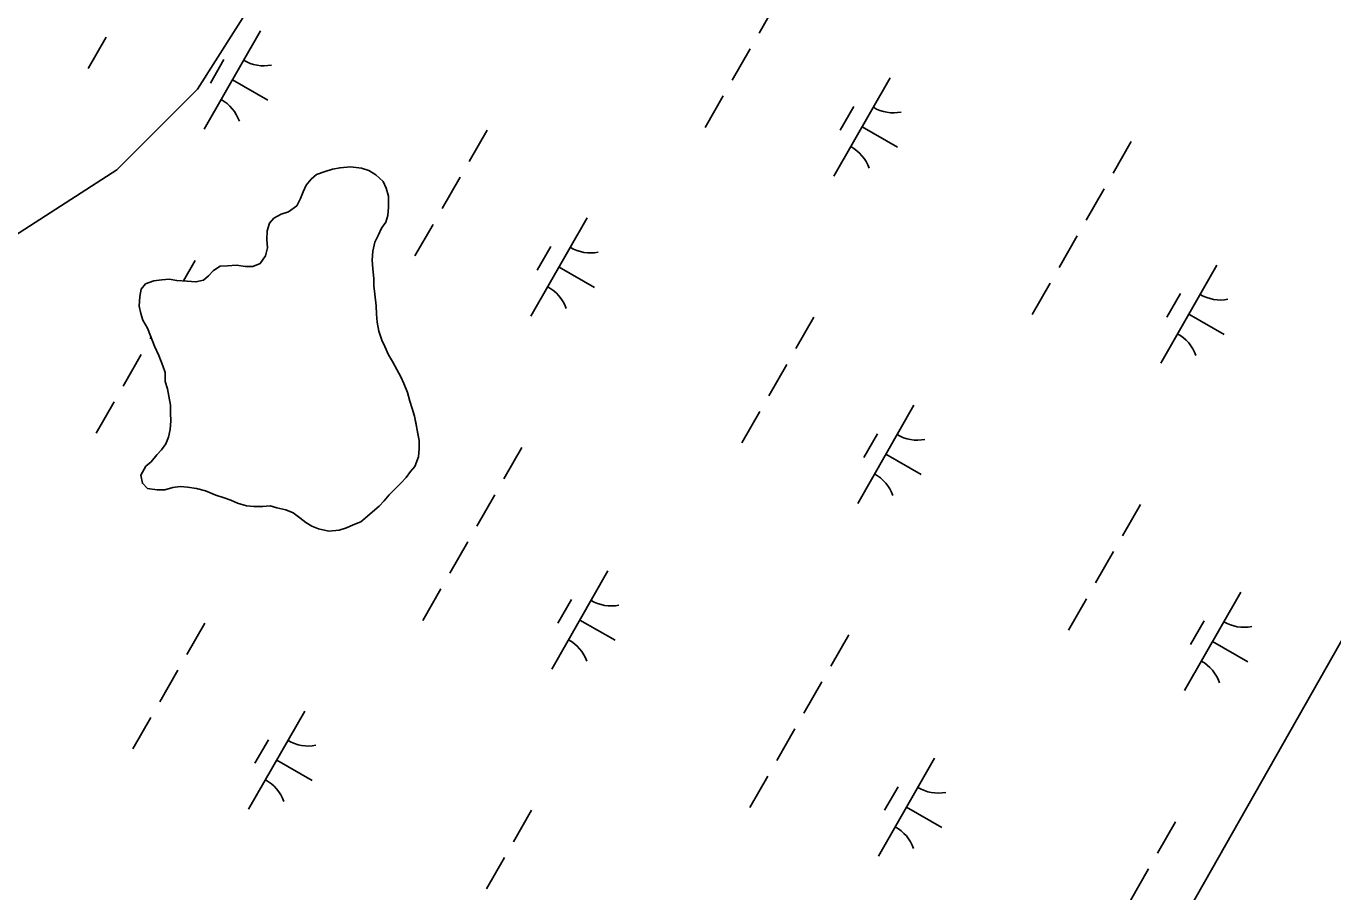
# Model space of a CAD drawing. Extents: x 3930721 to 3950824, y 220441 to 242861.
# Drawn here: x 3944889 to 3945466, y 229050 to 229433 of the extents above; entities that cross this region are included whole.
import ezdxf

# ---------------------------------------------------------------- set-up
doc = ezdxf.new("R2010")
doc.units = 0
for name, color, linetype in [('V-GRID-FRAM', 7, 'Continuous'), ('V-SITE-VEGE', 7, 'Continuous'), ('V-TOPO-SHOR', 7, 'Continuous'), ('V-WETL-SWMP', 7, 'Continuous')]:
    doc.layers.add(name, color=color, linetype=linetype)

msp = doc.modelspace()

# ---------------------------------------------------------------- linework, layer by layer
at = {"layer": 'V-GRID-FRAM'}
msp.add_lwpolyline([(3948829.04, 235080.94), (3941569.42, 222286.79), (3934009.8, 226348.12), (3941449.59, 239338.56), (3948829.04, 235080.94)], dxfattribs=at)
at = {"layer": 'V-SITE-VEGE'}
msp.add_lwpolyline([(3944989.7, 229444.13), (3944964.79, 229404.96), (3944929.2, 229369.35), (3944879.37, 229337.29)], dxfattribs=at)
at = {"layer": 'V-TOPO-SHOR'}
for points in [[(3945036.93, 229213.86), (3945033.66, 229212.52), (3945030.73, 229211.18), (3945027.47, 229210.17), (3945022.89, 229209.8), (3945018.3, 229210.73), (3945015.34, 229212.01), (3945012.7, 229213.62), (3945010.06, 229215.56), (3945007.09, 229217.82), (3945003.81, 229219.1), (3944999.87, 229220.04), (3944996.91, 229220.99), (3944993.64, 229220.63), (3944989.71, 229220.59), (3944986.44, 229220.88), (3944982.5, 229222.15), (3944979.54, 229223.43), (3944976.58, 229224.39), (3944972.97, 229225.66), (3944968.37, 229227.58), (3944964.43, 229228.52), (3944960.49, 229229.13), (3944957.21, 229229.43), (3944953.95, 229229.07), (3944950.35, 229228.05), (3944947.08, 229228.01), (3944942.82, 229228.63), (3944940.5, 229230.9), (3944939.81, 229234.49), (3944942.06, 229238.44), (3944944.34, 229240.43), (3944946.93, 229243.4), (3944948.87, 229245.71), (3944950.8, 229248.35), (3944952.08, 229251.31), (3944952.71, 229254.59), (3944952.99, 229258.52), (3944952.96, 229261.79), (3944952.92, 229265.39), (3944952.23, 229269.32), (3944951.54, 229272.58), (3944950.53, 229275.85), (3944950.48, 229279.77), (3944949.48, 229282.71), (3944947.79, 229287.28), (3944945.78, 229291.51), (3944944.1, 229296.08), (3944942.76, 229299.34), (3944940.76, 229302.92), (3944939.75, 229305.86), (3944939.06, 229309.12), (3944939.34, 229313.38), (3944939.96, 229316.66), (3944941.9, 229318.97), (3944945.49, 229320.32), (3944949.09, 229320.68), (3944952.36, 229321.04), (3944955.64, 229320.42), (3944960.23, 229320.14), (3944964.16, 229319.85), (3944967.42, 229320.54), (3944969.7, 229322.53), (3944971.96, 229324.84), (3944974.89, 229326.84), (3944978.16, 229326.87), (3944982.09, 229327.24), (3944986.02, 229326.62), (3944989.3, 229326.65), (3944992.56, 229328), (3944994.81, 229331.3), (3944995.76, 229334.91), (3944995.4, 229338.5), (3944995.68, 229342.43), (3944996.63, 229345.72), (3944998.57, 229348.03), (3945001.83, 229349.7), (3945005.1, 229350.71), (3945008.67, 229353.37), (3945010.27, 229356.66), (3945011.55, 229359.62), (3945012.83, 229362.58), (3945015.1, 229365.22), (3945017.37, 229367.21), (3945021.28, 229368.56), (3945024.54, 229369.57), (3945027.81, 229370.26), (3945032.39, 229370.63), (3945037.31, 229370.03), (3945040.59, 229369.08), (3945043.56, 229367.14), (3945046.86, 229364.23), (3945048.2, 229361.3), (3945049.22, 229357.71), (3945049.27, 229352.8), (3945048.98, 229349.19), (3945048.02, 229346.24), (3945046.09, 229343.6), (3945044.81, 229340.64), (3945043.21, 229337.35), (3945042.26, 229333.41)], [(3945042.26, 229333.41), (3945041.98, 229329.48), (3945042.34, 229325.55), (3945042.71, 229321.3), (3945042.75, 229318.03), (3945043.11, 229314.43), (3945043.82, 229309.2), (3945043.85, 229305.6), (3945044.22, 229302), (3945044.91, 229298.08), (3945046.26, 229294.17), (3945047.6, 229291.23), (3945049.27, 229287.65), (3945050.94, 229284.72), (3945052.94, 229281.14), (3945054.61, 229277.88), (3945055.95, 229274.95), (3945057.63, 229271.04), (3945058.65, 229267.12), (3945059.66, 229263.86), (3945060.68, 229260.59), (3945061.37, 229257), (3945062.06, 229253.4), (3945062.75, 229249.81), (3945062.79, 229246.21), (3945062.5, 229242.61), (3945060.9, 229238.33), (3945058.96, 229236.02), (3945057.03, 229233.38), (3945054.76, 229231.07), (3945051.84, 229228.09), (3945049.57, 229225.78), (3945047.31, 229223.14), (3945045.04, 229220.82), (3945036.93, 229213.86)]]:
    msp.add_lwpolyline(points, dxfattribs=at)
at = {"layer": 'V-WETL-SWMP'}
for p, q in [((3945923.33, 229959.99), (3944749.69, 227891.61)), ((3945220.97, 229443.63), (3945213.02, 229429.74)), ((3944992.66, 229430.73), (3944967.81, 229387.34)), ((3944924.53, 229427.92), (3944916.58, 229414.03)), ((3945209.04, 229422.8), (3945201.09, 229408.92)), ((3944976.52, 229418.08), (3944970.56, 229407.66)), ((3944980.23, 229409.04), (3944995.85, 229400.09)), ((3945270.87, 229409.95), (3945246.02, 229366.57)), ((3945197.11, 229401.98), (3945189.16, 229388.09)), ((3945254.73, 229397.3), (3945248.76, 229386.89)), ((3945092.73, 229386.9), (3945084.78, 229373.02)), ((3945258.44, 229388.26), (3945274.06, 229379.32)), ((3945377.24, 229381.79), (3945369.28, 229367.9)), ((3945017.37, 229367.21), (3945015.1, 229365.22)), ((3945021.28, 229368.56), (3945017.37, 229367.21)), ((3945024.54, 229369.57), (3945021.28, 229368.56)), ((3945027.81, 229370.26), (3945024.54, 229369.57)), ((3945032.39, 229370.63), (3945027.81, 229370.26)), ((3945037.31, 229370.03), (3945032.39, 229370.63)), ((3945040.59, 229369.08), (3945037.31, 229370.03)), ((3945043.56, 229367.14), (3945040.59, 229369.08)), ((3945046.86, 229364.23), (3945043.56, 229367.14)), ((3945012.83, 229362.58), (3945011.55, 229359.62)), ((3945015.1, 229365.22), (3945012.83, 229362.58)), ((3945048.2, 229361.3), (3945046.86, 229364.23)), ((3945049.22, 229357.71), (3945048.2, 229361.3)), ((3945080.8, 229366.08), (3945072.85, 229352.19)), ((3945365.31, 229360.96), (3945357.36, 229347.08)), ((3945010.27, 229356.66), (3945008.67, 229353.37)), ((3945011.55, 229359.62), (3945010.27, 229356.66)), ((3945049.27, 229352.8), (3945049.22, 229357.71)), ((3945001.83, 229349.7), (3944998.57, 229348.03)), ((3945005.09, 229350.71), (3945001.83, 229349.7)), ((3945008.67, 229353.37), (3945005.09, 229350.71)), ((3945048.02, 229346.24), (3945048.98, 229349.19)), ((3945048.98, 229349.19), (3945049.27, 229352.8)), ((3944996.63, 229345.72), (3944995.68, 229342.43)), ((3944998.57, 229348.03), (3944996.63, 229345.72)), ((3945044.81, 229340.64), (3945046.09, 229343.6)), ((3945046.09, 229343.6), (3945048.02, 229346.24)), ((3945068.88, 229345.25), (3945060.92, 229331.37)), ((3945137, 229348.06), (3945112.15, 229304.68)), ((3944995.68, 229342.43), (3944995.4, 229338.5)), ((3944995.4, 229338.5), (3944995.76, 229334.9)), ((3945042.26, 229333.41), (3945043.21, 229337.35)), ((3945043.21, 229337.35), (3945044.81, 229340.64)), ((3945353.38, 229340.14), (3945345.43, 229326.25)), ((3944995.76, 229334.9), (3944994.81, 229331.29)), ((3945041.98, 229329.48), (3945042.26, 229333.41)), ((3945120.86, 229335.41), (3945114.9, 229325)), ((3944963.83, 229329.35), (3944958.62, 229320.24)), ((3944974.89, 229326.84), (3944971.96, 229324.84)), ((3944978.16, 229326.87), (3944974.89, 229326.84)), ((3944982.09, 229327.24), (3944978.16, 229326.87)), ((3944986.02, 229326.62), (3944982.09, 229327.24)), ((3944989.3, 229326.65), (3944986.02, 229326.62)), ((3944992.56, 229328), (3944989.3, 229326.65)), ((3944994.81, 229331.29), (3944992.56, 229328)), ((3945042.34, 229325.55), (3945041.98, 229329.48)), ((3945124.57, 229326.37), (3945140.19, 229317.42)), ((3945415.21, 229327.29), (3945390.36, 229283.9)), ((3944945.49, 229320.32), (3944941.9, 229318.97)), ((3944949.09, 229320.68), (3944945.49, 229320.32)), ((3944952.36, 229321.04), (3944949.09, 229320.68)), ((3944955.64, 229320.42), (3944952.36, 229321.04)), ((3944960.23, 229320.14), (3944955.64, 229320.42)), ((3944964.16, 229319.85), (3944960.23, 229320.14)), ((3944967.42, 229320.54), (3944964.16, 229319.85)), ((3944969.7, 229322.53), (3944967.42, 229320.54)), ((3944971.96, 229324.84), (3944969.7, 229322.53)), ((3945042.71, 229321.3), (3945042.34, 229325.55)), ((3945042.75, 229318.03), (3945042.71, 229321.3)), ((3944939.96, 229316.66), (3944939.34, 229313.38)), ((3944941.9, 229318.97), (3944939.96, 229316.66)), ((3945043.11, 229314.43), (3945042.75, 229318.03)), ((3945043.82, 229309.2), (3945043.11, 229314.43)), ((3945341.45, 229319.31), (3945333.5, 229305.43)), ((3945399.07, 229314.64), (3945393.11, 229304.22)), ((3944939.34, 229313.38), (3944939.06, 229309.12)), ((3944939.06, 229309.12), (3944939.75, 229305.86)), ((3945043.85, 229305.6), (3945043.82, 229309.2)), ((3944939.75, 229305.86), (3944940.76, 229302.92)), ((3944940.76, 229302.92), (3944942.76, 229299.34)), ((3945044.22, 229302), (3945043.85, 229305.6)), ((3945237.07, 229304.24), (3945229.12, 229290.35)), ((3945402.78, 229305.59), (3945418.4, 229296.65)), ((3944942.76, 229299.34), (3944944.1, 229296.08)), ((3945044.91, 229298.08), (3945044.22, 229302)), ((3945046.26, 229294.17), (3945044.91, 229298.08)), ((3944944.37, 229295.36), (3944943.96, 229294.64)), ((3944944.1, 229296.08), (3944945.78, 229291.51)), ((3944945.78, 229291.51), (3944947.79, 229287.28)), ((3945047.6, 229291.23), (3945046.26, 229294.17)), ((3945049.27, 229287.65), (3945047.6, 229291.23)), ((3944939.98, 229287.7), (3944932.03, 229273.82)), ((3944947.79, 229287.28), (3944949.47, 229282.71)), ((3945050.94, 229284.72), (3945049.27, 229287.65)), ((3944949.47, 229282.71), (3944950.48, 229279.77)), ((3944950.48, 229279.77), (3944950.52, 229275.85)), ((3945052.94, 229281.14), (3945050.94, 229284.72)), ((3945054.61, 229277.88), (3945052.94, 229281.14)), ((3945225.15, 229283.41), (3945217.19, 229269.53)), ((3944950.52, 229275.85), (3944951.54, 229272.58)), ((3945055.95, 229274.95), (3945054.61, 229277.88)), ((3945057.63, 229271.04), (3945055.95, 229274.95)), ((3944951.54, 229272.58), (3944952.23, 229269.32)), ((3944952.23, 229269.32), (3944952.92, 229265.4)), ((3945058.65, 229267.12), (3945057.63, 229271.04)), ((3944928.05, 229266.87), (3944920.1, 229252.99)), ((3944952.92, 229265.4), (3944952.96, 229261.79)), ((3945059.66, 229263.86), (3945058.65, 229267.12)), ((3945060.68, 229260.59), (3945059.66, 229263.86)), ((3945213.22, 229262.58), (3945205.27, 229248.7)), ((3945281.34, 229265.4), (3945256.49, 229222.01)), ((3944952.99, 229258.52), (3944952.71, 229254.59)), ((3944952.96, 229261.79), (3944952.99, 229258.52)), ((3945062.75, 229249.81), (3945060.68, 229260.59)), ((3944952.08, 229251.31), (3944950.8, 229248.35)), ((3944952.71, 229254.59), (3944952.08, 229251.31)), ((3945265.2, 229252.74), (3945259.24, 229242.33)), ((3944948.87, 229245.71), (3944946.93, 229243.4)), ((3944950.8, 229248.35), (3944948.87, 229245.71)), ((3945062.5, 229242.61), (3945062.79, 229246.21)), ((3945062.79, 229246.21), (3945062.75, 229249.81)), ((3945108.18, 229246.69), (3945100.22, 229232.8)), ((3944944.34, 229240.43), (3944942.06, 229238.44)), ((3944946.93, 229243.4), (3944944.34, 229240.43)), ((3945060.9, 229238.33), (3945062.5, 229242.61)), ((3945268.92, 229243.7), (3945284.54, 229234.76)), ((3944942.06, 229238.44), (3944939.81, 229234.49)), ((3944939.81, 229234.49), (3944940.5, 229230.9)), ((3945054.76, 229231.07), (3945057.02, 229233.38)), ((3945057.02, 229233.38), (3945058.96, 229236.02)), ((3945058.96, 229236.02), (3945060.9, 229238.33)), ((3944940.5, 229230.9), (3944942.82, 229228.63)), ((3944942.82, 229228.63), (3944947.08, 229228.02)), ((3944947.08, 229228.02), (3944950.35, 229228.05)), ((3944950.35, 229228.05), (3944953.95, 229229.07)), ((3944953.95, 229229.07), (3944957.21, 229229.43)), ((3944957.21, 229229.43), (3944960.49, 229229.13)), ((3944960.49, 229229.13), (3944964.43, 229228.52)), ((3944964.43, 229228.52), (3944968.37, 229227.58)), ((3945049.57, 229225.78), (3945051.84, 229228.09)), ((3945051.84, 229228.09), (3945054.76, 229231.07)), ((3944968.37, 229227.58), (3944972.97, 229225.66)), ((3944972.97, 229225.66), (3944976.58, 229224.39)), ((3944976.58, 229224.39), (3944979.54, 229223.43)), ((3944979.54, 229223.43), (3944982.5, 229222.15)), ((3944982.5, 229222.15), (3944986.44, 229220.88)), ((3945045.04, 229220.82), (3945047.31, 229223.14)), ((3945047.31, 229223.14), (3945049.57, 229225.78)), ((3945096.25, 229225.86), (3945088.3, 229211.98)), ((3944986.44, 229220.88), (3944989.71, 229220.59)), ((3944989.71, 229220.59), (3944993.64, 229220.63)), ((3944993.64, 229220.63), (3944996.91, 229220.99)), ((3944996.91, 229220.99), (3944999.87, 229220.04)), ((3944999.87, 229220.04), (3945003.81, 229219.1)), ((3945003.81, 229219.1), (3945007.09, 229217.82)), ((3945007.09, 229217.82), (3945010.06, 229215.56)), ((3945036.93, 229213.86), (3945045.04, 229220.82)), ((3945381.41, 229221.57), (3945373.46, 229207.69)), ((3945010.06, 229215.56), (3945012.7, 229213.62)), ((3945012.7, 229213.62), (3945015.34, 229212.01)), ((3945015.34, 229212.01), (3945018.3, 229210.73)), ((3945018.3, 229210.73), (3945022.89, 229209.8)), ((3945027.47, 229210.17), (3945030.73, 229211.18)), ((3945030.73, 229211.18), (3945033.67, 229212.52)), ((3945033.67, 229212.52), (3945036.93, 229213.86)), ((3945022.89, 229209.8), (3945027.47, 229210.17)), ((3945084.32, 229205.03), (3945076.37, 229191.15)), ((3945369.49, 229200.74), (3945361.54, 229186.86)), ((3945146.15, 229192.19), (3945121.3, 229148.8)), ((3945072.39, 229184.21), (3945064.44, 229170.32)), ((3945425.68, 229182.73), (3945400.83, 229139.34)), ((3945130.01, 229179.53), (3945124.05, 229169.12)), ((3945357.56, 229179.92), (3945349.61, 229166.03)), ((3945133.72, 229170.49), (3945149.34, 229161.55)), ((3945409.54, 229170.08), (3945403.58, 229159.67)), ((3944968.01, 229169.13), (3944960.06, 229155.25)), ((3945252.52, 229164.02), (3945244.57, 229150.14)), ((3945413.26, 229161.04), (3945428.88, 229152.09)), ((3944956.09, 229148.31), (3944948.13, 229134.42)), ((3945240.59, 229143.19), (3945232.64, 229129.31)), ((3945012.28, 229130.3), (3944987.43, 229086.91)), ((3944944.16, 229127.48), (3944936.21, 229113.6)), ((3945228.66, 229122.37), (3945220.71, 229108.48)), ((3944996.14, 229117.64), (3944990.18, 229107.23)), ((3944999.86, 229108.6), (3945015.48, 229099.66)), ((3945290.49, 229109.52), (3945265.64, 229066.13)), ((3945216.73, 229101.54), (3945208.78, 229087.66)), ((3945274.35, 229096.87), (3945268.39, 229086.45)), ((3945112.35, 229086.47), (3945104.4, 229072.58)), ((3945278.06, 229087.83), (3945293.68, 229078.88)), ((3945396.86, 229081.35), (3945388.91, 229067.47)), ((3945100.43, 229065.64), (3945092.48, 229051.76)), ((3945384.93, 229060.53), (3945376.98, 229046.64))]:
    msp.add_line(p, q, dxfattribs=at)
for centre, start, end in [((3944994.17, 229432.89), 239.42788, 280.97154), ((3944966.71, 229384.95), 19.42788, 60.97154), ((3945272.37, 229412.11), 239.42788, 280.97154), ((3945244.92, 229364.17), 19.42788, 60.97154), ((3945138.51, 229350.22), 239.42788, 280.97154), ((3945111.05, 229302.28), 19.42788, 60.97154), ((3945416.72, 229329.45), 239.42788, 280.97154), ((3945389.26, 229281.51), 19.42788, 60.97154), ((3945282.85, 229267.55), 239.42788, 280.97154), ((3945255.39, 229219.62), 19.42788, 60.97154), ((3945147.66, 229194.34), 239.42788, 280.97154), ((3945427.19, 229184.89), 239.42788, 280.97154), ((3945120.2, 229146.41), 19.42788, 60.97154), ((3945399.74, 229136.95), 19.42788, 60.97154), ((3945013.79, 229132.45), 239.42788, 280.97154), ((3944986.33, 229084.51), 19.42788, 60.97154), ((3945292, 229111.68), 239.42788, 280.97154), ((3945264.54, 229063.74), 19.42788, 60.97154)]:
    msp.add_arc(centre, 17.62, start, end, dxfattribs=at)

doc.saveas('drawing.dxf')
